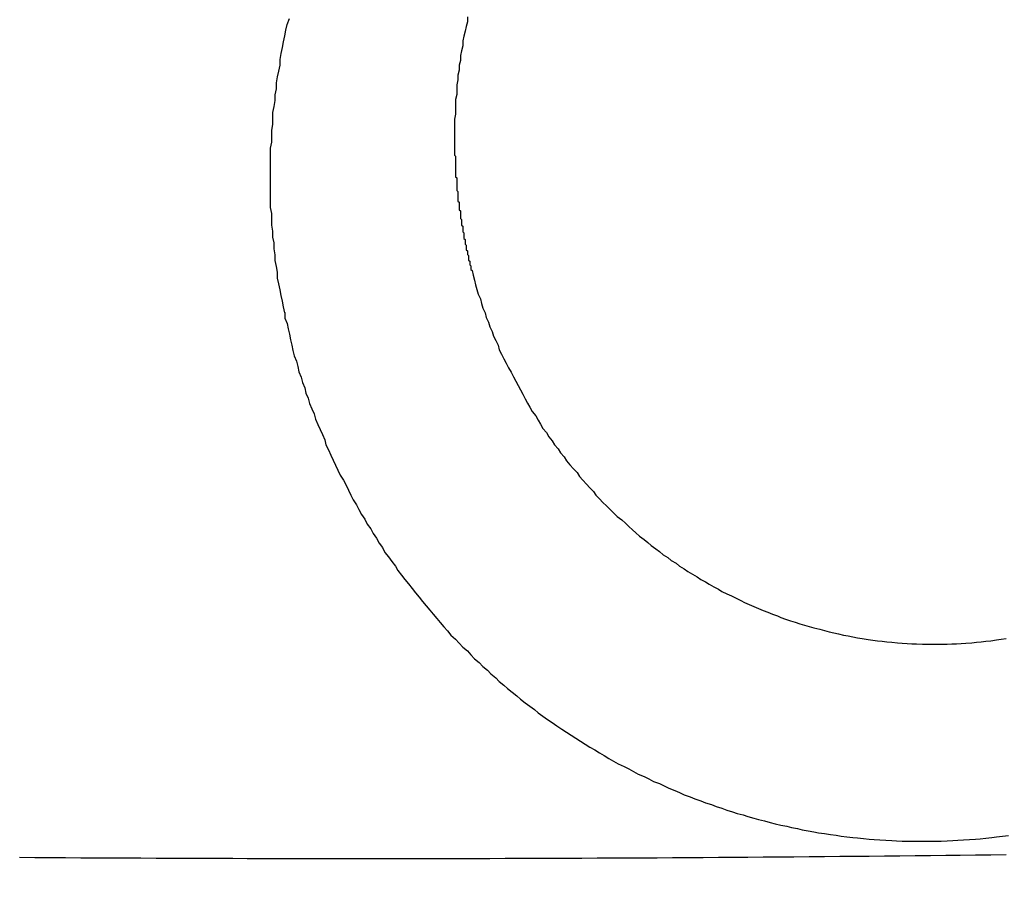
# Model space of a CAD drawing. Header units: millimetres. Extents: x -604189 to 881711, y -381903 to -7297.
# Tile 716 of 1056: x -572255.56 to -572247.21, y -161879.24 to -161871.89. Entities that reach past the tile are written whole.
import ezdxf

# ---------------------------------------------------------------- set-up
doc = ezdxf.new("R2010")
doc.units = ezdxf.units.MM
doc.header["$LTSCALE"] = 100
doc.linetypes.add('0.5_0.5', pattern=[1, 0.5, -0.5])
doc.linetypes.add('ACAD_ISO04W100', pattern=[30.5, 24, -3, 0.5, -3])
doc.layers.get('Defpoints').update_dxf_attribs({"color": 30})
doc.layers.add('OPIS', color=7, linetype='Continuous')
doc.layers.add('strop osie', color=80, linetype='ACAD_ISO04W100', lineweight=5)
doc.styles.get("Standard").update_dxf_attribs({"font": 'romans.shx', "width": 0.5})
doc.dimstyles.new('1 50', dxfattribs={"dimtxt": 150, "dimasz": 80, "dimexe": 1, "dimexo": 1, "dimgap": 20, "dimtad": 1, "dimdec": 0, "dimlfac": 0.1, "dimtxsty": 'Standard', "dimblk": 'ARCHTICK', "dimcen": 200, "dimclrd": 2, "dimadec": 1, "dimazin": 0, "dimtfac": 1, "dimtdec": 0, "dimtmove": 0, "dimatfit": 3, "dimldrblk": 'ARCHTICK', "dimfxl": 120, "dimfxlon": 1, "dimtfill": 1, "dimarcsym": 0})

# ---------------------------------------------------------------- blocks, each defined once
blk = doc.blocks.new('_ArchTick')
at = {"layer": 'strop osie', "color": 0, "const_width": 0.15}
blk.add_lwpolyline([(-0.5, -0.5), (0.5, 0.5)], dxfattribs=at)
blk = doc.blocks.new('*D3294')
at = {"layer": 'Defpoints', "color": 0, "linetype": 'ByBlock', "lineweight": 5, "transparency": 16777216}
for p in [(-595783.1257, -159420.3032), (-593748.9238, -159420.3032), (-552118.9353, -179940.3025)]:
    blk.add_point(p, dxfattribs=at)
at = {"layer": 'OPIS', "color": 0, "linetype": 'Continuous', "lineweight": -2, "transparency": 16777216}
for p, q in [((-595723.1257, -159420.3032), (-595784.1257, -159420.3032)), ((-595723.1257, -179940.3025), (-595784.1257, -179940.3025))]:
    blk.add_line(p, q, dxfattribs=at)
at = {"layer": 'OPIS', "color": 2, "lineweight": -2, "transparency": 16777216}
blk.add_line((-595783.1257, -179940.3025), (-595783.1257, -159420.3032), dxfattribs=at)
at = {"layer": 'OPIS', "color": 2, "linetype": 'ByBlock', "lineweight": -2, "transparency": 16777216, "xscale": 80, "yscale": 80, "zscale": 80}
for p, rotation in [((-595783.1257, -159420.3032), 90), ((-595783.1257, -179940.3025), 270)]:
    blk.add_blockref('_ArchTick', p, dxfattribs=dict(at, rotation=rotation))
at = {"layer": 'OPIS', "color": 0, "linetype": 'ByBlock', "lineweight": 13, "transparency": 16777216, "insert": (-595878.1257, -169680.3029), "char_height": 150, "attachment_point": 5, "rotation": 90, "bg_fill": 3, "box_fill_scale": 1.1, "bg_fill_color": 256, "bg_fill_true_color": 13158600, "bg_fill_transparency": 0}
blk.add_mtext('2052', dxfattribs=at)

msp = doc.modelspace()

# ---------------------------------------------------------------- hatches: boundary and pattern name
at = {"layer": 'OPIS', "linetype": 'ByBlock', "lineweight": 9}
h = msp.add_hatch(dxfattribs=at)
h.set_pattern_fill('ANSI37', color=0, scale=120, angle=45)
h.set_pattern_definition([(90, (-306927.96, 32475.8), (-381, 0), []), (180, (-306927.96, 32475.8), (-6e-14, -381), [])])
h.paths.add_polyline_path([(-564958.9143, -172987.7849), (-564958.9143, -172265.2915), (-565588.9143, -172265.2914), (-565588.9143, -172265.2915), (-565628.9143, -172265.2915), (-565628.9143, -172420.3002), (-565928.9143, -172420.3002), (-565928.9143, -172265.2933), (-565968.9143, -172265.2933), (-566598.9143, -172265.2933), (-566598.9143, -172987.7915, -0.414214), (-566255.9777, -173330.7281, -0.414052), (-566598.725, -173673.6646), (-564960.2013, -173673.6557, -0.413115), (-565301.8509, -173330.7215, -0.414214)])
h.paths.add_polyline_path([(-563317.8525, -172270.2851), (-563958.9143, -172270.2851), (-563958.9143, -172270.2852), (-563998.9143, -172270.2852), (-563998.9143, -172420.3002), (-564288.9143, -172420.3002), (-564288.9143, -172265.2915), (-564328.9143, -172265.2915), (-564958.9143, -172265.2915), (-564958.9143, -172987.7849, -0.414214), (-564615.9777, -173330.7215, -0.414052), (-564958.725, -173673.6581), (-563319.8686, -173673.6588, -0.412493), (-563660.7891, -173330.7281, -0.414214), (-563317.8525, -172987.7915)])
h.paths.add_polyline_path([(-562443.9214, -172420.3002), (-562658.9143, -172420.3002), (-562658.9143, -172270.2852), (-562698.9143, -172270.2852), (-563317.8525, -172270.2851), (-563317.8525, -172987.7915, -0.414214), (-562974.9159, -173330.7281, -0.414052), (-563317.6632, -173673.6646), (-562443.9208, -173685.5043)])
h.paths.add_polyline_path([(-562030.3967, -172946.8353, -0.330214), (-561835.8206, -172684.34, -0.155268), (-561986.9735, -172216.9478, -0.443866), (-562283.9735, -172485.5944), (-562283.9735, -172198.9478), (-562289.8235, -172198.9478), (-562289.8235, -172161.1478), (-562318.9235, -172161.1478), (-562318.9235, -172420.3002), (-562443.9214, -172420.3002), (-562443.9208, -173690.9055), (-562060.9282, -173690.6941), (-562060.9282, -173828.803), (-561442.163, -173828.803), (-561440.5975, -173828.0414), (-561440.5975, -173828.803), (-560917.6142, -173828.803), (-560910.3064, -172420.3002), (-561118.9235, -172420.3002), (-561118.9235, -172161.1478), (-561141.4235, -172161.1478), (-561141.4235, -172207.9478), (-561147.2735, -172207.9478), (-561147.2735, -173026.4977, -0.106281), (-561482.3728, -172966.0639, -0.965528)])
h.paths.add_polyline_path([(-569358.9142, -172147.2979), (-569368.9142, -172147.2979), (-569368.9142, -172152.2979), (-569358.9142, -172420.3002)], flags=16)
h.paths.add_polyline_path([(-569434.4142, -172167.5659), (-569436.6843, -172167.0368, -0.348623), (-569444.4142, -172157.2979, -0.414214), (-569434.4142, -172147.2979), (-569432.9142, -172147.2979), (-569432.9142, -172137.2979), (-569412.9142, -172137.2979), (-569412.9142, -172095.2979), (-569358.9142, -172095.2979), (-569358.9142, -172147.2979), (-569368.9142, -172152.2979)], flags=16)
h.paths.add_polyline_path([(-569444.4142, -172157.2979, -1), (-569424.4142, -172157.2979, -0.414214), (-569434.4142, -172167.2979), (-569434.4142, -172167.5659), (-569432.1441, -172167.0368, -0.482996)], flags=16)
h.paths.add_polyline_path([(-570317.7645, -172888.1592, -1), (-569769.0659, -172888.1592, -1)], flags=16)
h.paths.add_polyline_path([(-566598.9143, -172265.2933), (-567228.9143, -172265.2932), (-567228.9143, -172265.2933), (-567268.9143, -172265.2933), (-567268.9143, -172420.3002), (-567568.9143, -172420.3002), (-567568.9143, -172265.2915), (-567608.9143, -172265.2915), (-568238.9143, -172265.2915), (-568238.9143, -172987.7885, -0.414214), (-567895.9777, -173330.7251, -1), (-568581.8509, -173330.7251, -0.414214), (-568238.9143, -172987.7885), (-568238.9143, -172265.2915), (-568868.9143, -172265.2914), (-568868.9143, -172265.2915), (-568908.9143, -172265.2915), (-568908.9143, -172420.3002), (-569233.9141, -172420.3002), (-569233.9134, -173827.2149), (-569188.9292, -173827.1901), (-569188.9293, -173694.6285), (-566598.725, -173673.6646, -0.414375), (-566941.8509, -173330.7281, -0.414214), (-566598.9143, -172987.7915)])
h.paths.add_polyline_path([(-572120.7861, -158265.6153), (-571320.7905, -158262.9469), (-571633.0051, -158577.2512, -0.297068), (-571469.4557, -158828.2311, -0.419695), (-571748.9289, -159102.5325), (-571748.9289, -159611.059), (-571275.7133, -159611.059), (-571214.4289, -159611.059), (-571192.4289, -159611.059), (-571148.4289, -159611.059), (-571148.4289, -159601.059), (-571085.4289, -159601.059), (-570335.9416, -159605.1091), (-570335.9416, -159420.3032), (-569233.9208, -159420.3032), (-569233.9215, -158097.4441), (-574223.9215, -158097.4441), (-574223.9208, -159420.3032), (-573158.9289, -159420.3032), (-573158.9289, -159611.059), (-573086.9289, -159611.059), (-572477.4289, -159612.0718), (-572477.4289, -159611.059), (-572455.4289, -159611.059), (-572411.4289, -159611.059), (-572411.4289, -159601.059), (-572348.4289, -159601.059), (-571748.9289, -159603.4504), (-571748.9289, -159102.5325, -0.408754), (-572018.1543, -158828.2311, -0.334215), (-571819.7867, -158564.6134)])
h.paths.add_polyline_path([(-571515.0355, -159592.3663), (-571515.3386, -159252.6666), (-571963.1147, -159253.0661), (-571962.8116, -159592.7658)], flags=24)
h.paths.add_polyline_path([(-571705.0614, -158166.8814), (-571705.0614, -157654.1195), (-571945.0614, -157654.1195), (-571945.0614, -158166.8814)], flags=9)
h.paths.add_polyline_path([(-563090.358, -172828.2202), (-563090.6671, -172481.8492), (-563538.4432, -172482.2487), (-563538.1341, -172828.6197)], flags=9)
h.paths.add_polyline_path([(-561529.7772, -172649.9897), (-561530.0862, -172303.6187), (-561977.8623, -172304.0182), (-561977.5533, -172650.3892)], flags=25)
h.paths.add_polyline_path([(-561455.9618, -173757.5308), (-561455.9618, -174270.2927), (-561215.9618, -174270.2927), (-561215.9618, -173757.5308)], flags=9)
h.paths.add_polyline_path([(-569817.151, -172584.6424), (-569817.454, -172244.9427), (-570265.2301, -172245.3422), (-570264.927, -172585.0419)], flags=24)
h.paths.add_polyline_path([(-570193.4152, -172731.4925), (-570193.4152, -173044.8258), (-569893.4152, -173044.8258), (-569893.4152, -172731.4925)], flags=8)
h.paths.add_polyline_path([(-570746.5628, -173757.5308), (-570746.5628, -174270.2927), (-570506.5628, -174270.2927), (-570506.5628, -173757.5308)], flags=9)
h.paths.add_polyline_path([(-570778.7826, -172791.6893), (-570246.6398, -172791.6893), (-570246.6398, -172566.6893), (-570778.7826, -172566.6893)], flags=24)
h.paths.add_polyline_path([(-572214.9647, -173241.7514), (-569885.679, -173241.7514), (-569885.679, -172973.8943), (-572214.9647, -172973.8943)], flags=24)
edge = h.paths.add_edge_path()
edge.add_line((-569358.9142, -172220.2973), (-569358.9142, -171970.3002))
edge.add_line((-569358.9142, -171970.3002), (-572181.9015, -171970.3002))
edge.add_line((-572181.9015, -171970.3002), (-572181.9015, -172095.2979))
edge.add_line((-572181.9015, -172095.2979), (-572109.9015, -172095.2979))
edge.add_line((-572109.9015, -172095.2979), (-572048.617, -172095.2979))
edge.add_line((-572048.617, -172095.2979), (-571561.6859, -172095.2979))
edge.add_line((-571561.6859, -172095.2979), (-571500.4015, -172095.2979))
edge.add_line((-571500.4015, -172095.2979), (-571478.4015, -172095.2979))
edge.add_line((-571478.4015, -172095.2979), (-571456.4015, -172095.2979))
edge.add_line((-571456.4015, -172095.2979), (-571395.117, -172095.2979))
edge.add_line((-571395.117, -172095.2979), (-570908.1987, -172095.2979))
edge.add_line((-570908.1987, -172095.2979), (-570846.9142, -172095.2979))
edge.add_line((-570846.9142, -172095.2979), (-570774.9142, -172095.2979))
edge.add_line((-570774.9142, -172095.2979), (-570728.9142, -172095.2979))
edge.add_line((-570728.9142, -172095.2979), (-570728.9142, -172085.2979))
edge.add_line((-570728.9142, -172085.2979), (-570665.9142, -172085.2979))
edge.add_line((-570665.9142, -172085.2979), (-569465.9142, -172095.2979))
edge.add_line((-569465.9142, -172095.2979), (-570268.581, -172095.2979))
edge.add_line((-570268.581, -172095.2979), (-570268.581, -172119.7979))
edge.add_line((-570268.581, -172119.7979), (-570197.581, -172119.7979))
edge.add_line((-570197.581, -172119.7979), (-569593.1987, -172119.7979))
edge.add_line((-569593.1987, -172119.7979), (-569516.9142, -172119.7979))
edge.add_line((-569516.9142, -172119.7979), (-569516.9142, -172139.7979))
edge.add_line((-569516.9142, -172139.7979), (-569593.1987, -172139.7979))
edge.add_line((-569593.1987, -172139.7979), (-570228.9142, -172139.7979))
edge.add_line((-570228.9142, -172139.7979), (-570268.581, -172139.7979))
edge.add_line((-570268.581, -172139.7979), (-570268.581, -172147.2979))
edge.add_line((-570268.581, -172147.2979), (-570288.581, -172147.2979))
edge.add_line((-570288.581, -172147.2979), (-570367.581, -172147.2979))
edge.add_arc((-570667.4142, -172157.2979), 300, -95.73917, 1.910213, ccw=False)
edge.add_line((-570697.4142, -172455.7941), (-570697.4142, -172167.5659))
edge.add_line((-570697.4142, -172167.5659), (-570772.9142, -172149.9669))
edge.add_line((-570772.9142, -172149.9669), (-570772.9142, -172147.2979))
edge.add_line((-570772.9142, -172147.2979), (-570846.9142, -172147.2979))
edge.add_line((-570846.9142, -172147.2979), (-570908.1987, -172147.2979))
edge.add_line((-570908.1987, -172147.2979), (-571395.117, -172147.2979))
edge.add_line((-571395.117, -172147.2979), (-571456.4015, -172147.2979))
edge.add_line((-571456.4015, -172147.2979), (-571478.4015, -172147.2979))
edge.add_line((-571478.4015, -172147.2979), (-571500.4015, -172147.2979))
edge.add_line((-571500.4015, -172147.2979), (-571561.6859, -172147.2979))
edge.add_line((-571561.6859, -172147.2979), (-572048.617, -172147.2979))
edge.add_line((-572048.617, -172147.2979), (-572109.9015, -172147.2979))
edge.add_line((-572109.9015, -172147.2979), (-572181.9015, -172147.2979))
edge.add_line((-572181.9015, -172147.2979), (-572181.9015, -172420.3002))
edge.add_line((-572181.9015, -172420.3002), (-572288.93, -172420.3002))
edge.add_line((-572288.93, -172420.3002), (-572288.9292, -173828.9012))
edge.add_line((-572288.9292, -173828.9012), (-569233.9134, -173827.2149))
edge.add_line((-569233.9134, -173827.2149), (-569233.9142, -172220.2972))
edge.add_line((-569233.9142, -172220.2972), (-569358.9142, -172220.2973))
at = {"layer": 'OPIS', "linetype": 'ByBlock', "lineweight": 15}
h = msp.add_hatch(dxfattribs=at)
h.set_pattern_fill('ANSI37', color=0, scale=80, angle=45)
h.set_pattern_definition([(90, (-306927.96, 32475.8), (-254, 0), []), (180, (-306927.96, 32475.8), (-3e-14, -254), [])])
h.paths.add_polyline_path([(-559745.6161, -168470.3032), (-559845.6161, -168470.3032), (-559845.6161, -168410.3032), (-559745.6161, -168410.3032), (-559745.6161, -168350.3032), (-560845.6161, -168350.3032), (-560845.6161, -168410.3032), (-560745.6161, -168410.3032), (-560745.6161, -168470.3032, 0.267949), (-560295.6161, -169249.7261), (-560295.6161, -169481.1844, -0.414214), (-559952.6795, -169824.121, -1), (-560638.5527, -169824.121, -0.414214), (-560295.6161, -169481.1844), (-560295.6161, -169249.7261, -0.267949), (-560745.6161, -168470.3032), (-560845.6161, -168470.3032), (-560845.6161, -168350.3032), (-561118.9235, -168350.3032), (-561118.9235, -172095.2912), (-559553.9216, -172095.2896), (-559553.9235, -168350.3032), (-559745.6161, -168350.3032)])
h.paths.add_polyline_path([(-560989.2376, -171970.2882), (-560989.2376, -171369.4302), (-560514.2381, -171369.4302, -0.414232), (-560506.2376, -171377.4302), (-560506.2376, -171961.4357, -0.403374), (-560513.9405, -171969.4302), (-560989.2376, -171969.4302), (-560998.9235, -171970.2883)], flags=16)
h.paths.add_polyline_path([(-560569.2376, -171447.4302), (-560569.2376, -171891.4302, -0.414209), (-560619.2368, -171941.4302), (-560824.2357, -171941.4318, -0.414225), (-560874.2376, -171891.4318), (-560874.2376, -171447.4318, -0.414209), (-560824.2384, -171397.4318), (-560619.238, -171397.4302, -0.414216)], flags=0)
h.paths.add_polyline_path([(-560754.7376, -171692.2717), (-560768.2641, -171689.5342), (-560778.5199, -171674.0914), (-560777.5796, -171669.433), (-560791.3376, -171669.433), (-560788.5131, -171683.4206), (-560780.6181, -171695.3108), (-560768.7278, -171703.2059), (-560754.7376, -171706.0309)], flags=0)
h.paths.add_polyline_path([(-560926.5376, -171669.4319), (-560944.0375, -171669.4319), (-560944.0376, -171669.4319), (-560938.9119, -171681.8063), (-560926.5376, -171686.9319)], flags=0)
h.paths.add_polyline_path([(-559553.9256, -164304.9199), (-559553.9257, -164080.3032), (-560998.9235, -164080.3032), (-560998.9235, -164130.3032), (-561051.7578, -164130.3032), (-561051.7578, -164230.3032), (-561112.4092, -164230.3032), (-561118.2586, -165128.2363), (-561111.7578, -165130.3032), (-561051.7578, -165130.3032), (-561051.7578, -165230.3032), (-560998.9235, -165230.3032), (-560998.9235, -165930.3032), (-560968.9235, -165930.3032), (-559691.7578, -165930.3032), (-559691.7578, -166884.9244, -0.259771), (-560368.4683, -166480.3032), (-560576.7808, -166480.3032, -0.694758), (-561118.9235, -166682.1405), (-561118.9235, -167150.3032), (-559553.9241, -167150.3032), (-559553.9249, -165742.5853, -0.501722), (-560517.8869, -165023.7527, -0.501722)])
h.paths.add_polyline_path([(-561051.7578, -166930.3032), (-561051.7578, -167030.3032), (-561111.7578, -167030.3032), (-561111.7578, -166930.3032)], flags=16)
h.paths.add_polyline_path([(-559553.9256, -164304.9199, 0.501722), (-560517.8869, -165023.7527, 0.501722), (-559553.9249, -165742.5853)], flags=17)
h.paths.add_polyline_path([(-559017.8869, -165023.7527, 0.331805), (-559553.9256, -164304.9199), (-559553.9249, -165742.5853, 0.331804)], flags=17)
h.paths.add_polyline_path([(-558393.9201, -165930.3032), (-559553.9248, -165930.3032), (-559553.9242, -167030.3032), (-558393.9201, -167030.3032)])
edge = h.paths.add_edge_path(flags=16)
edge.add_ellipse((-558869.2567, -166529.0581), major_axis=(0, 174.9447), ratio=0.83560798, start_angle=0, end_angle=180, ccw=False)
edge.add_line((-558869.0233, -166354.0889), (-558868.8365, -166354.1133))
edge.add_line((-558868.8365, -166354.1133), (-558551.7582, -166354.1133))
edge.add_ellipse((-558534.0421, -166361.1263), major_axis=(0, 22.0682), ratio=0.9052568, start_angle=0, end_angle=83.73181, ccw=False)
edge.add_line((-558534.0421, -166339.0581), (-558415.4419, -166339.0581))
edge.add_line((-558415.4419, -166339.0581), (-558415.4419, -166719.058))
edge.add_line((-558415.4419, -166719.058), (-558534.0421, -166719.058))
edge.add_ellipse((-558534.0421, -166696.9898), major_axis=(0, 22.0682), ratio=0.9052568, start_angle=108.52912, end_angle=180, ccw=False)
edge.add_line((-558552.9839, -166704.0028), (-558869.2567, -166704.0028))
edge = h.paths.add_edge_path(flags=16)
edge.add_ellipse((-558655.1487, -165473.0705), major_axis=(119.5767, 0), ratio=0.97546159, start_angle=134.53493, end_angle=225.46507, ccw=False)
edge.add_ellipse((-558571.3619, -165553.0941), major_axis=(-236.8278, 0), ratio=0.97546159, start_angle=293.077059, end_angle=315.064585, ccw=False)
edge.add_ellipse((-558581.1214, -165519.0637), major_axis=(-200.9624, 0), ratio=0.97546159, start_angle=268.869132, end_angle=294.416017, ccw=False)
edge.add_line((-558577.1552, -165323.0707), (-558434.7252, -165323.0707))
edge.add_line((-558434.7252, -165323.0707), (-558434.7252, -165623.0703))
edge.add_line((-558434.7252, -165623.0703), (-558577.1552, -165623.0703))
edge.add_ellipse((-558581.1214, -165427.0774), major_axis=(200.9624, 0), ratio=0.97546159, start_angle=245.583983, end_angle=271.130868, ccw=False)
edge.add_ellipse((-558571.3619, -165393.0469), major_axis=(-236.8278, 0), ratio=0.97546159, start_angle=404.935415, end_angle=426.922941, ccw=False)
h.paths.add_polyline_path([(-559691.7578, -166075.3032), (-560476.9877, -166075.3032, 0.131652), (-560368.4683, -166480.3032), (-559691.7578, -166480.3032)], flags=17)
h.paths.add_polyline_path([(-560476.9877, -166075.3032), (-559691.7578, -166075.3032), (-559691.7578, -165930.3032), (-560991.7578, -165930.3032), (-561051.7578, -165930.3032), (-561051.7578, -166030.3032), (-561118.9235, -166030.3032), (-561118.9235, -166278.4659, -0.694758), (-560576.7808, -166480.3032), (-560368.4683, -166480.3032, -0.131652)], flags=17)
h.paths.add_polyline_path([(-571773.9197, -161590.5433), (-574108.1879, -161590.5433), (-574098.9171, -166615.2859), (-571773.9197, -166615.2837)])
h.paths.add_polyline_path([(-559933.2163, -164919.2007), (-558639.2026, -164919.2007), (-558639.2026, -164793.3399), (-559933.2163, -164793.3399)], flags=25)
h.paths.add_polyline_path([(-560038.7197, -166687.5881), (-559732.9898, -166687.5881), (-559732.9898, -166284.5895), (-560038.7197, -166284.5895)], flags=25)
h.paths.add_polyline_path([(-559928.8713, -165007.0998), (-559413.7498, -165007.0998), (-559413.7498, -164907.7601), (-559928.8713, -164907.7601)], flags=9)
h.paths.add_polyline_path([(-559933.2163, -164919.2007), (-558639.2026, -164919.2007), (-558639.2026, -164793.3399), (-559933.2163, -164793.3399)], flags=25)
h.paths.add_polyline_path([(-560330.8592, -165014.5781), (-559994.1825, -165014.5781), (-559994.1825, -164899.1947), (-560330.8592, -164899.1947)], flags=24)
h.paths.add_polyline_path([(-560290.2043, -164902.8369), (-560108.3543, -164902.8369), (-560108.3543, -164804.8069), (-560290.2043, -164804.8069)], flags=24)
h.paths.add_polyline_path([(-560498.8656, -166997.3416), (-559983.7441, -166997.3416), (-559983.7441, -166898.0019), (-560498.8656, -166898.0019)], flags=24)
h.paths.add_polyline_path([(-560498.7904, -166887.3416), (-559655.7235, -166887.3416), (-559655.7235, -166788.0019), (-560498.7904, -166788.0019)], flags=24)
h.paths.add_polyline_path([(-560900.8535, -167004.8199), (-560564.1768, -167004.8199), (-560564.1768, -166889.4365), (-560900.8535, -166889.4365)], flags=24)
h.paths.add_polyline_path([(-560860.1986, -166893.0787), (-560678.3486, -166893.0787), (-560678.3486, -166795.0487), (-560860.1986, -166795.0487)], flags=24)
h.paths.add_polyline_path([(-560525.1681, -170610.564), (-560010.0466, -170610.564), (-560010.0466, -170511.2243), (-560525.1681, -170511.2243)], flags=24)
h.paths.add_polyline_path([(-560529.5131, -170522.665), (-559444.307, -170522.665), (-559444.307, -170396.8042), (-560529.5131, -170396.8042)], flags=9)
h.paths.add_polyline_path([(-560927.156, -170618.0423), (-560590.4793, -170618.0423), (-560590.4793, -170502.659), (-560927.156, -170502.659)], flags=24)
h.paths.add_polyline_path([(-560886.5011, -170506.3012), (-560704.6511, -170506.3012), (-560704.6511, -170408.2712), (-560886.5011, -170408.2712)], flags=24)
h.paths.add_polyline_path([(-560065.2995, -168940.3582), (-560065.2995, -168600.6584), (-560513.0758, -168600.6584), (-560513.0758, -168940.3582)], flags=24)
h.paths.add_polyline_path([(-559111.5256, -164087.3863), (-558760.9896, -164087.3863), (-558760.8154, -164093.1916), (-558760.6443, -164098.997), (-558760.4763, -164104.8025), (-558760.3114, -164110.6081), (-558760.1497, -164116.4138), (-558759.991, -164122.2195), (-558759.8355, -164128.0254), (-558759.683, -164133.8313), (-558759.5337, -164139.6373), (-558759.3874, -164145.4434), (-558759.2442, -164151.2496), (-558759.1041, -164157.0558), (-558758.9671, -164162.8622), (-558758.8332, -164168.6685), (-558758.7024, -164174.475), (-558758.5746, -164180.2815), (-558758.4499, -164186.0881), (-558758.3283, -164191.8948), (-558758.2098, -164197.7015), (-558758.0943, -164203.5083), (-558757.9818, -164209.3151), (-558757.8725, -164215.122), (-558757.7661, -164220.929), (-558757.6628, -164226.736), (-558757.5626, -164232.5431), (-558757.4654, -164238.3502), (-558757.3712, -164244.1574), (-558757.2801, -164249.9646), (-558757.1919, -164255.7719), (-558757.1068, -164261.5792), (-558757.0248, -164267.3865), (-558756.9458, -164273.1939), (-558756.8699, -164279.0014), (-558756.7972, -164284.8089), (-558756.7276, -164290.6164), (-558756.6612, -164296.4239), (-558756.5981, -164302.2315), (-558756.5382, -164308.0392), (-558756.4815, -164313.8468), (-558756.4282, -164319.6545), (-558756.3782, -164325.4622), (-558756.3315, -164331.2699), (-558756.2883, -164337.0777), (-558756.2484, -164342.8855), (-558756.2118, -164348.6933), (-558756.1781, -164354.5011), (-558756.1471, -164360.309), (-558756.1182, -164366.1168), (-558756.0913, -164371.9247), (-558756.066, -164377.7326), (-558756.0419, -164383.5405), (-558756.0201, -164389.3484), (-558756.0043, -164395.1563), (-558755.9986, -164400.9642), (-558756.0069, -164406.7722), (-558756.0313, -164412.5801), (-558756.0727, -164418.3878), (-558756.1321, -164424.1955), (-558756.2103, -164430.0028), (-558756.3078, -164435.8099), (-558756.4249, -164441.6166), (-558756.5621, -164447.4229), (-558756.7197, -164453.2287), (-558756.8982, -164459.0339), (-558757.098, -164464.8385), (-558757.3197, -164470.6423), (-558757.5651, -164476.4453), (-558757.8369, -164482.2469), (-558758.1378, -164488.0471), (-558758.4702, -164493.8454), (-558758.8369, -164499.6416), (-558759.2405, -164505.4354), (-558759.6838, -164511.2264), (-558760.1745, -164517.0136), (-558760.7255, -164522.7951), (-558761.3496, -164528.5691), (-558762.0603, -164534.3333), (-558762.8742, -164540.0838), (-558763.8091, -164545.8157), (-558764.8827, -164551.5243), (-558766.1165, -164557.2013), (-558767.5383, -164562.8323), (-558769.1771, -164568.402), (-558771.0625, -164573.8941), (-558773.2333, -164579.28), (-558775.7351, -164584.5205), (-558778.6098, -164589.5655), (-558781.8966, -164594.3536), (-558785.6282, -164598.7982), (-558789.8079, -164602.8267), (-558794.3738, -164606.4129), (-558799.2553, -164609.5564), (-558804.3822, -164612.2836), (-558809.6945, -164614.6285), (-558815.1428, -164616.63), (-558820.6944, -164618.3259), (-558826.3252, -164619.7535), (-558832.0112, -164620.9496), (-558837.7322, -164621.9498), (-558843.479, -164622.7861), (-558849.2444, -164623.4899), (-558855.0211, -164624.092), (-558860.8052, -164624.6116), (-558866.5954, -164625.0558), (-558872.3908, -164625.4311), (-558878.1904, -164625.7436), (-558883.9932, -164625.9992), (-558889.7982, -164626.2039), (-558895.6045, -164626.3635), (-558901.4113, -164626.4837), (-558907.2185, -164626.5703), (-558913.026, -164626.6286), (-558918.8337, -164626.6643), (-558924.6416, -164626.6829), (-558930.4496, -164626.69), (-558936.2576, -164626.6911), (-558941.5211, -164626.6903), (-558946.7847, -164626.6852), (-558952.0483, -164626.6715), (-558957.3117, -164626.645), (-558962.575, -164626.6016), (-558967.8379, -164626.537), (-558973.1003, -164626.447), (-558978.3622, -164626.3275), (-558983.6233, -164626.1742), (-558988.8833, -164625.9829), (-558994.1416, -164625.7497), (-558999.3976, -164625.4704), (-559004.6507, -164625.1407), (-559009.9001, -164624.756), (-559015.1446, -164624.3114), (-559020.3833, -164623.802), (-559025.6144, -164623.2197), (-559030.834, -164622.543), (-559036.0369, -164621.7475), (-559041.2162, -164620.8117), (-559046.3638, -164619.7132), (-559051.4663, -164618.4241), (-559056.5084, -164616.9152), (-559061.4697, -164615.1596), (-559066.3259, -164613.1306), (-559071.0433, -164610.7989), (-559075.5827, -164608.1366), (-559079.8942, -164605.1211), (-559083.9247, -164601.7377), (-559087.6216, -164597.9954), (-559090.9448, -164593.9181), (-559093.9051, -164589.5659), (-559096.5268, -164585.003), (-559098.8391, -164580.2753), (-559100.8727, -164575.4217), (-559102.6616, -164570.4717), (-559104.2381, -164565.4504), (-559105.625, -164560.3732), (-559106.8432, -164555.253), (-559107.9147, -164550.0999), (-559108.8603, -164544.9227), (-559109.6947, -164539.7262), (-559110.4308, -164534.5143), (-559111.0819, -164529.2909), (-559111.6605, -164524.0593), (-559112.1765, -164518.8213), (-559112.6393, -164513.5782), (-559113.0584, -164508.3314), (-559113.442, -164503.0819), (-559113.7937, -164497.8303), (-559114.1161, -164492.5768), (-559114.4116, -164487.3217), (-559114.6825, -164482.0653), (-559114.9304, -164476.8077), (-559115.1568, -164471.5491), (-559115.3631, -164466.2897), (-559115.5507, -164461.0296), (-559115.7201, -164455.7689), (-559115.8719, -164450.5077), (-559116.0067, -164445.2459), (-559116.1249, -164439.9838), (-559116.2269, -164434.7214), (-559116.3128, -164429.4586), (-559116.383, -164424.1957), (-559116.4377, -164418.9325), (-559116.4775, -164413.6692), (-559116.5031, -164408.4059), (-559116.5152, -164403.1424), (-559116.515, -164397.879), (-559116.5049, -164392.6156), (-559116.488, -164387.3522), (-559116.4673, -164382.0887), (-559116.4453, -164376.8253), (-559116.4222, -164371.5619), (-559116.3978, -164366.2985), (-559116.3718, -164361.0352), (-559116.344, -164355.7718), (-559116.3141, -164350.5084), (-559116.2819, -164345.2451), (-559116.2472, -164339.9818), (-559116.2097, -164334.7185), (-559116.1693, -164329.4552), (-559116.1262, -164324.1919), (-559116.0804, -164318.9287), (-559116.0318, -164313.6655), (-559115.9805, -164308.4023), (-559115.9265, -164303.1391), (-559115.8698, -164297.876), (-559115.8105, -164292.6129), (-559115.7486, -164287.3498), (-559115.6841, -164282.0868), (-559115.617, -164276.8237), (-559115.5473, -164271.5608), (-559115.4751, -164266.2978), (-559115.4004, -164261.0349), (-559115.3232, -164255.772), (-559115.2436, -164250.5092), (-559115.1614, -164245.2464), (-559115.0768, -164239.9836), (-559114.9897, -164234.7209), (-559114.9001, -164229.4582), (-559114.808, -164224.1955), (-559114.7134, -164218.9329), (-559114.6163, -164213.6704), (-559114.5167, -164208.4079), (-559114.4146, -164203.1454), (-559114.3099, -164197.883), (-559114.2028, -164192.6207), (-559114.0931, -164187.3584), (-559113.9808, -164182.0961), (-559113.8661, -164176.834), (-559113.7488, -164171.5718), (-559113.6289, -164166.3097), (-559113.5065, -164161.0477), (-559113.3815, -164155.7858), (-559113.254, -164150.5239), (-559113.124, -164145.262), (-559112.9914, -164140.0003), (-559112.8563, -164134.7385), (-559112.7186, -164129.4769), (-559112.5783, -164124.2153), (-559112.4356, -164118.9538), (-559112.2903, -164113.6924), (-559112.1424, -164108.431), (-559111.992, -164103.1697), (-559111.8391, -164097.9085), (-559111.6836, -164092.6474)])
edge = h.paths.add_edge_path()
edge.add_line((-558393.9201, -164080.3032), (-559553.9257, -164080.3032))
edge.add_line((-559553.9257, -164080.3032), (-559553.9256, -164304.9199))
edge.add_arc((-559767.8869, -165023.7527), 750, 0, 73.4243141, ccw=False)
edge.add_arc((-559767.8869, -165023.7527), 750, -73.424255, 0, ccw=False)
edge.add_line((-559553.9249, -165742.5853), (-559553.9248, -165830.3032))
edge.add_line((-559553.9248, -165830.3032), (-558393.9201, -165830.3032))
edge.add_line((-558393.9201, -165830.3032), (-558393.9201, -164080.3032))

# ---------------------------------------------------------------- next in the draw order: dimensions: what is measured, and where the dimension line sits
at = {"layer": 'OPIS', "color": 0, "linetype": 'ByBlock', "lineweight": 13}
dim = msp.add_linear_dim(base=(-595783.1257, -159420.3032), p1=(-552118.9353, -179940.3025), p2=(-593748.9238, -159420.3032), angle=90, dimstyle='1 50', override={"dimtmove": 1, "dimfxl": 60, "dimarcsym": 1}, dxfattribs=at)
dim.commit()
dim.dimension.update_dxf_attribs({"geometry": '*D3294', "text_midpoint": (-595878.1257, -169680.3029)})

# ---------------------------------------------------------------- next in the draw order: hatches: boundary and pattern name
at = {"layer": 'OPIS', "linetype": '0.5_0.5', "lineweight": 13}
h = msp.add_hatch(dxfattribs=at)
h.set_pattern_fill('ANSI37', color=0, scale=130)
h.set_pattern_definition([(45, (-597218.54, 256668.8), (-291.85832, 291.85832), []), (135, (-597218.54, 256668.8), (-291.85832, -291.85832), [])])
edge = h.paths.add_edge_path(flags=16)
edge.add_line((-570958.9159, -168985.2814), (-571058.9159, -168985.2814))
edge.add_line((-571058.9159, -168985.2814), (-572598.9159, -168985.2814))
edge.add_line((-572598.9159, -168985.2814), (-572598.9151, -170470.3002))
edge.add_line((-572598.9151, -170470.3002), (-570825.7626, -170470.3002))
edge.add_arc((-570508.9159, -170339.0992), 342.9366, 180, 202.49364, ccw=False)
edge.add_arc((-570508.9159, -170339.0992), 342.9366, 90, 180, ccw=False)
edge.add_line((-570508.9159, -169996.1626), (-570508.9159, -169764.7043))
edge.add_arc((-570058.9159, -168985.2814), 900, 180.0000001, 240, ccw=False)
edge = h.paths.add_edge_path(flags=17)
edge.add_line((-569358.9153, -170085.2814), (-569358.9159, -168985.2814))
edge.add_line((-569358.9159, -168985.2814), (-569358.9169, -168985.2814))
edge.add_line((-569358.9169, -168985.2814), (-569958.9159, -168985.2814))
edge.add_line((-569958.9159, -168985.2814), (-570058.9159, -168985.2814))
edge.add_line((-570058.9159, -168985.2814), (-570058.9159, -168925.2814))
edge.add_line((-570058.9159, -168925.2814), (-569958.9159, -168925.2814))
edge.add_line((-569958.9159, -168925.2814), (-569958.9159, -168865.2814))
edge.add_line((-569958.9159, -168865.2814), (-569358.9159, -168865.2814))
edge.add_line((-569358.9159, -168865.2814), (-569358.9169, -166865.2814))
edge.add_line((-569358.9169, -166865.2814), (-574098.917, -166865.2859))
edge.add_line((-574098.917, -166865.2859), (-574098.9143, -171970.3002))
edge.add_line((-574098.9143, -171970.3002), (-572608.9134, -171970.3002))
edge.add_line((-572608.9134, -171970.3002), (-571504.9134, -170590.3002))
edge.add_line((-571504.9134, -170590.3002), (-572718.915, -170590.3002))
edge.add_line((-572718.915, -170590.3002), (-572718.9159, -168865.2814))
edge.add_line((-572718.9159, -168865.2814), (-571058.9159, -168865.2814))
edge.add_line((-571058.9159, -168865.2814), (-571058.9159, -168925.2814))
edge.add_line((-571058.9159, -168925.2814), (-570958.9159, -168925.2814))
edge.add_line((-570958.9159, -168925.2814), (-570958.9159, -168985.2814))
edge.add_arc((-570058.9159, -168985.2814), 900, 180, 240)
edge.add_line((-570508.9159, -169764.7043), (-570508.9159, -169996.1626))
edge.add_arc((-570508.9159, -170339.0992), 342.9366, 0, 90, ccw=False)
edge.add_arc((-570508.9159, -170339.0992), 342.9366, 208.979889, 360, ccw=False)
edge.add_line((-570808.9134, -170505.2529), (-570808.9134, -171171.0862))
edge.add_arc((-570808.9134, -171220.3002), 49.214, 0, 90, ccw=False)
edge.add_arc((-570808.9134, -171220.3002), 49.214, 270, 360, ccw=False)
edge.add_line((-570808.9134, -171269.5142), (-570808.9134, -171970.3002))
edge.add_line((-570808.9134, -171970.3002), (-569358.9143, -171970.3002))
edge.add_line((-569358.9143, -171970.3002), (-569358.9153, -170085.2814))
h.paths.add_polyline_path([(-561118.9235, -159870.3032), (-590334.6553, -159870.3032), (-590334.6553, -161470.3032), (-562318.9235, -161470.3032), (-562318.9235, -172095.2924), (-561118.9235, -172095.2912), (-561118.9235, -168350.3032), (-552073.9191, -168350.3032), (-552073.9198, -167150.3032), (-561118.9235, -167150.3032)])
h.paths.add_polyline_path([(-572856.9268, -169813.6802), (-569451.0696, -169813.6802), (-569451.0696, -169408.6802), (-572856.9268, -169408.6802)], flags=16)

# ---------------------------------------------------------------- next in the draw order: linework, layer by layer
at = {"color": 0}
for points in [[(-572253.316, -161874.3722, 0), (-572253.326, -161874.3232, 0), (-572253.336, -161874.2752, 0), (-572253.346, -161874.2262, 0), (-572253.356, -161874.1772, 0), (-572253.366, -161874.1272, 0), (-572253.376, -161874.0782, 0), (-572253.376, -161874.0292, 0), (-572253.386, -161873.9792, 0), (-572253.396, -161873.9302, 0), (-572253.396, -161873.8802, 0), (-572253.406, -161873.8302, 0), (-572253.406, -161873.7802, 0), (-572253.416, -161873.7312, 0), (-572253.416, -161873.6812, 0), (-572253.426, -161873.6312, 0), (-572253.426, -161873.5802, 0), (-572253.426, -161873.5302, 0), (-572253.436, -161873.4802, 0), (-572253.436, -161873.4302, 0), (-572253.436, -161873.3802, 0), (-572253.436, -161873.3292, 0), (-572253.436, -161873.2792, 0), (-572253.436, -161873.2292, 0), (-572253.436, -161873.1782, 0), (-572253.436, -161873.1282, 0), (-572253.436, -161873.0772, 0), (-572253.436, -161873.0272, 0), (-572253.436, -161872.9772, 0), (-572253.426, -161872.9262, 0), (-572253.426, -161872.8762, 0), (-572253.426, -161872.8252, 0), (-572253.416, -161872.7752, 0), (-572253.416, -161872.7252, 0), (-572253.416, -161872.6742, 0), (-572253.406, -161872.6242, 0), (-572253.396, -161872.5742, 0), (-572253.396, -161872.5242, 0), (-572253.386, -161872.4742, 0), (-572253.386, -161872.4232, 0), (-572253.376, -161872.3732, 0), (-572253.366, -161872.3242, 0), (-572253.356, -161872.2742, 0), (-572253.356, -161872.2242, 0), (-572253.346, -161872.1742, 0), (-572253.336, -161872.1242, 0), (-572253.326, -161872.0752, 0), (-572253.316, -161872.0252, 0), (-572253.306, -161871.9762, 0), (-572253.296, -161871.9272, 0), (-572253.276, -161871.8782, 0)], [(-572251.766, -161871.8642, 0), (-572251.766, -161871.9052, 0), (-572251.776, -161871.9462, 0), (-572251.786, -161871.9862, 0), (-572251.796, -161872.0272, 0), (-572251.806, -161872.0682, 0), (-572251.806, -161872.1092, 0), (-572251.816, -161872.1512, 0), (-572251.826, -161872.1922, 0), (-572251.826, -161872.2332, 0), (-572251.836, -161872.2742, 0), (-572251.836, -161872.3162, 0), (-572251.846, -161872.3572, 0), (-572251.846, -161872.3982, 0), (-572251.856, -161872.4402, 0), (-572251.856, -161872.4812, 0), (-572251.856, -161872.5232, 0), (-572251.866, -161872.5642, 0), (-572251.866, -161872.6062, 0), (-572251.866, -161872.6472, 0), (-572251.866, -161872.6892, 0), (-572251.876, -161872.7302, 0), (-572251.876, -161872.7722, 0), (-572251.876, -161872.8132, 0), (-572251.876, -161872.8552, 0), (-572251.876, -161872.8962, 0), (-572251.876, -161872.9382, 0), (-572251.876, -161872.9792, 0)], [(-572251.876, -161872.9792, 0), (-572251.876, -161872.9872, 0), (-572251.876, -161872.9962, 0), (-572251.876, -161873.0042, 0), (-572251.876, -161873.0122, 0), (-572251.876, -161873.0212, 0), (-572251.876, -161873.0292, 0), (-572251.876, -161873.0372, 0), (-572251.866, -161873.0462, 0), (-572251.866, -161873.0542, 0), (-572251.866, -161873.0622, 0), (-572251.866, -161873.0712, 0), (-572251.866, -161873.0792, 0), (-572251.866, -161873.0872, 0), (-572251.866, -161873.0962, 0), (-572251.866, -161873.1042, 0), (-572251.866, -161873.1122, 0), (-572251.866, -161873.1202, 0), (-572251.866, -161873.1292, 0), (-572251.866, -161873.1372, 0), (-572251.866, -161873.1452, 0), (-572251.866, -161873.1542, 0), (-572251.866, -161873.1622, 0), (-572251.866, -161873.1702, 0), (-572251.866, -161873.1782, 0), (-572251.866, -161873.1872, 0), (-572251.866, -161873.1952, 0), (-572251.866, -161873.2032, 0), (-572251.866, -161873.2122, 0), (-572251.866, -161873.2202, 0), (-572251.856, -161873.2282, 0), (-572251.856, -161873.2362, 0), (-572251.856, -161873.2452, 0), (-572251.856, -161873.2532, 0), (-572251.856, -161873.2612, 0), (-572251.856, -161873.2702, 0), (-572251.856, -161873.2782, 0), (-572251.856, -161873.2862, 0), (-572251.856, -161873.2942, 0), (-572251.856, -161873.3032, 0), (-572251.856, -161873.3112, 0), (-572251.856, -161873.3192, 0), (-572251.856, -161873.3272, 0), (-572251.856, -161873.3352, 0), (-572251.846, -161873.3442, 0), (-572251.846, -161873.3522, 0), (-572251.846, -161873.3602, 0), (-572251.846, -161873.3682, 0), (-572251.846, -161873.3772, 0), (-572251.846, -161873.3852, 0), (-572251.846, -161873.3932, 0), (-572251.846, -161873.4012, 0), (-572251.846, -161873.4102, 0), (-572251.846, -161873.4182, 0), (-572251.846, -161873.4262, 0), (-572251.836, -161873.4342, 0), (-572251.836, -161873.4422, 0), (-572251.836, -161873.4512, 0), (-572251.836, -161873.4592, 0), (-572251.836, -161873.4672, 0), (-572251.836, -161873.4752, 0), (-572251.836, -161873.4832, 0), (-572251.836, -161873.4912, 0), (-572251.836, -161873.5002, 0), (-572251.826, -161873.5082, 0), (-572251.826, -161873.5162, 0), (-572251.826, -161873.5242, 0), (-572251.826, -161873.5322, 0), (-572251.826, -161873.5412, 0), (-572251.826, -161873.5492, 0), (-572251.826, -161873.5572, 0), (-572251.826, -161873.5652, 0), (-572251.826, -161873.5732, 0), (-572251.816, -161873.5812, 0), (-572251.816, -161873.5892, 0), (-572251.816, -161873.5982, 0), (-572251.816, -161873.6062, 0), (-572251.816, -161873.6142, 0), (-572251.816, -161873.6222, 0), (-572251.816, -161873.6302, 0), (-572251.806, -161873.6382, 0), (-572251.806, -161873.6462, 0), (-572251.806, -161873.6542, 0), (-572251.806, -161873.6622, 0), (-572251.806, -161873.6712, 0), (-572251.806, -161873.6792, 0), (-572251.806, -161873.6872, 0), (-572251.796, -161873.6952, 0), (-572251.796, -161873.7032, 0), (-572251.796, -161873.7112, 0), (-572251.796, -161873.7192, 0), (-572251.796, -161873.7272, 0), (-572251.796, -161873.7352, 0), (-572251.796, -161873.7432, 0), (-572251.786, -161873.7512, 0), (-572251.786, -161873.7592, 0), (-572251.786, -161873.7672, 0), (-572251.786, -161873.7752, 0), (-572251.786, -161873.7832, 0), (-572251.786, -161873.7912, 0), (-572251.776, -161873.7992, 0), (-572251.776, -161873.8082, 0), (-572251.776, -161873.8162, 0), (-572251.776, -161873.8242, 0), (-572251.776, -161873.8322, 0), (-572251.776, -161873.8402, 0), (-572251.766, -161873.8482, 0), (-572251.766, -161873.8562, 0), (-572251.766, -161873.8632, 0), (-572251.766, -161873.8712, 0), (-572251.766, -161873.8792, 0), (-572251.756, -161873.8872, 0), (-572251.756, -161873.8952, 0), (-572251.756, -161873.9032, 0), (-572251.756, -161873.9112, 0), (-572251.756, -161873.9192, 0), (-572251.756, -161873.9272, 0), (-572251.746, -161873.9352, 0), (-572251.746, -161873.9432, 0), (-572251.746, -161873.9512, 0), (-572251.746, -161873.9592, 0), (-572251.746, -161873.9672, 0), (-572251.736, -161873.9752, 0), (-572251.736, -161873.9832, 0), (-572251.736, -161873.9912, 0), (-572251.736, -161873.9982, 0), (-572251.736, -161874.0062, 0), (-572251.726, -161874.0142, 0)], [(-572251.726, -161874.0142, 0), (-572251.716, -161874.0542, 0), (-572251.706, -161874.0952, 0), (-572251.696, -161874.1352, 0), (-572251.686, -161874.1752, 0), (-572251.676, -161874.2152, 0), (-572251.656, -161874.2552, 0), (-572251.646, -161874.2942, 0), (-572251.636, -161874.3342, 0), (-572251.616, -161874.3742, 0), (-572251.606, -161874.4132, 0), (-572251.586, -161874.4532, 0), (-572251.576, -161874.4922, 0), (-572251.556, -161874.5312, 0), (-572251.546, -161874.5702, 0), (-572251.526, -161874.6092, 0), (-572251.506, -161874.6482, 0), (-572251.496, -161874.6862, 0), (-572251.476, -161874.7252, 0), (-572251.456, -161874.7632, 0), (-572251.436, -161874.8012, 0), (-572251.416, -161874.8392, 0), (-572251.396, -161874.8772, 0), (-572251.376, -161874.9152, 0), (-572251.356, -161874.9532, 0), (-572251.336, -161874.9902, 0), (-572251.316, -161875.0272, 0), (-572251.296, -161875.0642, 0), (-572251.276, -161875.1012, 0), (-572251.256, -161875.1382, 0), (-572251.236, -161875.1742, 0), (-572251.216, -161875.2102, 0), (-572251.186, -161875.2472, 0), (-572251.166, -161875.2822, 0), (-572251.146, -161875.3182, 0), (-572251.126, -161875.3542, 0), (-572251.096, -161875.3892, 0), (-572251.076, -161875.4242, 0), (-572251.046, -161875.4592, 0), (-572251.026, -161875.4932, 0), (-572250.996, -161875.5272, 0), (-572250.976, -161875.5612, 0), (-572250.946, -161875.5952, 0), (-572250.926, -161875.6292, 0), (-572250.896, -161875.6622, 0), (-572250.866, -161875.6952, 0), (-572250.836, -161875.7282, 0), (-572250.816, -161875.7602, 0), (-572250.786, -161875.7932, 0), (-572250.756, -161875.8252, 0), (-572250.726, -161875.8562, 0), (-572250.696, -161875.8882, 0), (-572250.676, -161875.9192, 0), (-572250.646, -161875.9502, 0), (-572250.616, -161875.9802, 0), (-572250.586, -161876.0102, 0), (-572250.556, -161876.0402, 0), (-572250.526, -161876.0702, 0), (-572250.496, -161876.0992, 0), (-572250.456, -161876.1282, 0), (-572250.426, -161876.1562, 0), (-572250.396, -161876.1852, 0), (-572250.366, -161876.2132, 0), (-572250.336, -161876.2402, 0), (-572250.306, -161876.2682, 0), (-572250.266, -161876.2942, 0), (-572250.236, -161876.3212, 0), (-572250.206, -161876.3472, 0), (-572250.166, -161876.3732, 0), (-572250.136, -161876.3982, 0), (-572250.106, -161876.4242, 0), (-572250.066, -161876.4482, 0), (-572250.036, -161876.4732, 0), (-572249.996, -161876.4972, 0), (-572249.966, -161876.5202, 0), (-572249.926, -161876.5442, 0), (-572249.896, -161876.5672, 0), (-572249.856, -161876.5892, 0), (-572249.816, -161876.6112, 0), (-572249.786, -161876.6332, 0), (-572249.746, -161876.6542, 0), (-572249.716, -161876.6752, 0), (-572249.676, -161876.6962, 0), (-572249.636, -161876.7162, 0), (-572249.606, -161876.7362, 0), (-572249.566, -161876.7552, 0), (-572249.526, -161876.7742, 0), (-572249.486, -161876.7932, 0), (-572249.446, -161876.8112, 0), (-572249.416, -161876.8292, 0), (-572249.376, -161876.8462, 0), (-572249.336, -161876.8632, 0), (-572249.296, -161876.8802, 0), (-572249.256, -161876.8962, 0), (-572249.216, -161876.9122, 0), (-572249.176, -161876.9272, 0), (-572249.136, -161876.9422, 0), (-572249.106, -161876.9562, 0), (-572249.066, -161876.9702, 0), (-572249.026, -161876.9842, 0), (-572248.986, -161876.9972, 0), (-572248.946, -161877.0102, 0), (-572248.906, -161877.0222, 0), (-572248.866, -161877.0342, 0), (-572248.826, -161877.0452, 0), (-572248.776, -161877.0562, 0), (-572248.736, -161877.0672, 0), (-572248.696, -161877.0772, 0), (-572248.656, -161877.0872, 0), (-572248.616, -161877.0962, 0), (-572248.576, -161877.1052, 0), (-572248.536, -161877.1132, 0), (-572248.496, -161877.1212, 0), (-572248.456, -161877.1282, 0), (-572248.416, -161877.1352, 0), (-572248.366, -161877.1422, 0), (-572248.326, -161877.1482, 0), (-572248.286, -161877.1532, 0), (-572248.246, -161877.1582, 0), (-572248.206, -161877.1632, 0), (-572248.166, -161877.1672, 0), (-572248.116, -161877.1712, 0), (-572248.076, -161877.1742, 0), (-572248.036, -161877.1772, 0), (-572247.996, -161877.1792, 0), (-572247.956, -161877.1812, 0), (-572247.906, -161877.1822, 0), (-572247.866, -161877.1832, 0), (-572247.826, -161877.1842, 0), (-572247.786, -161877.1842, 0), (-572247.746, -161877.1832, 0), (-572247.696, -161877.1822, 0), (-572247.656, -161877.1812, 0), (-572247.616, -161877.1792, 0), (-572247.576, -161877.1772, 0), (-572247.536, -161877.1742, 0), (-572247.486, -161877.1712, 0), (-572247.446, -161877.1672, 0), (-572247.406, -161877.1632, 0), (-572247.366, -161877.1582, 0), (-572247.326, -161877.1532, 0), (-572247.276, -161877.1472, 0), (-572247.236, -161877.1412, 0), (-572247.196, -161877.1352, 0)], [(-572253.316, -161874.3712, 0), (-572253.316, -161874.4172, 0), (-572253.296, -161874.4632, 0), (-572253.286, -161874.5092, 0), (-572253.276, -161874.5552, 0), (-572253.266, -161874.6012, 0), (-572253.256, -161874.6462, 0), (-572253.246, -161874.6922, 0), (-572253.236, -161874.7372, 0), (-572253.216, -161874.7832, 0), (-572253.206, -161874.8282, 0), (-572253.196, -161874.8732, 0), (-572253.176, -161874.9182, 0), (-572253.166, -161874.9632, 0), (-572253.146, -161875.0082, 0), (-572253.136, -161875.0532, 0), (-572253.116, -161875.0972, 0), (-572253.106, -161875.1422, 0), (-572253.086, -161875.1862, 0), (-572253.066, -161875.2302, 0), (-572253.056, -161875.2752, 0), (-572253.036, -161875.3192, 0), (-572253.016, -161875.3622, 0), (-572252.996, -161875.4062, 0), (-572252.976, -161875.4502, 0), (-572252.966, -161875.4932, 0), (-572252.946, -161875.5362, 0), (-572252.926, -161875.5802, 0), (-572252.906, -161875.6222, 0), (-572252.886, -161875.6652, 0), (-572252.866, -161875.7082, 0), (-572252.846, -161875.7502, 0), (-572252.816, -161875.7932, 0), (-572252.796, -161875.8352, 0), (-572252.776, -161875.8772, 0), (-572252.756, -161875.9182, 0), (-572252.736, -161875.9602, 0), (-572252.706, -161876.0012, 0), (-572252.686, -161876.0422, 0), (-572252.666, -161876.0832, 0), (-572252.636, -161876.1242, 0), (-572252.616, -161876.1652, 0), (-572252.586, -161876.2052, 0), (-572252.566, -161876.2452, 0), (-572252.536, -161876.2852, 0), (-572252.516, -161876.3252, 0), (-572252.486, -161876.3642, 0), (-572252.466, -161876.4042, 0), (-572252.436, -161876.4432, 0), (-572252.406, -161876.4822, 0), (-572252.376, -161876.5202, 0), (-572252.356, -161876.5592, 0), (-572252.326, -161876.5972, 0), (-572252.296, -161876.6352, 0), (-572252.266, -161876.6722, 0), (-572252.236, -161876.7102, 0), (-572252.206, -161876.7472, 0), (-572252.176, -161876.7842, 0), (-572252.146, -161876.8202, 0), (-572252.116, -161876.8572, 0), (-572252.086, -161876.8932, 0), (-572252.056, -161876.9292, 0), (-572252.026, -161876.9652, 0), (-572251.996, -161877.0002, 0), (-572251.966, -161877.0352, 0), (-572251.936, -161877.0702, 0), (-572251.906, -161877.1052, 0), (-572251.866, -161877.1392, 0), (-572251.836, -161877.1732, 0), (-572251.806, -161877.2072, 0), (-572251.766, -161877.2402, 0), (-572251.736, -161877.2732, 0), (-572251.706, -161877.3062, 0), (-572251.666, -161877.3392, 0), (-572251.636, -161877.3712, 0), (-572251.596, -161877.4032, 0), (-572251.566, -161877.4352, 0), (-572251.526, -161877.4672, 0), (-572251.496, -161877.4982, 0), (-572251.456, -161877.5292, 0), (-572251.426, -161877.5592, 0), (-572251.386, -161877.5902, 0), (-572251.346, -161877.6202, 0), (-572251.316, -161877.6492, 0), (-572251.276, -161877.6792, 0), (-572251.236, -161877.7082, 0), (-572251.196, -161877.7362, 0), (-572251.166, -161877.7652, 0), (-572251.126, -161877.7932, 0), (-572251.086, -161877.8212, 0), (-572251.046, -161877.8482, 0), (-572251.006, -161877.8752, 0), (-572250.966, -161877.9022, 0), (-572250.926, -161877.9282, 0), (-572250.886, -161877.9542, 0), (-572250.846, -161877.9802, 0), (-572250.806, -161878.0062, 0), (-572250.766, -161878.0312, 0), (-572250.726, -161878.0552, 0), (-572250.686, -161878.0802, 0), (-572250.646, -161878.1042, 0), (-572250.606, -161878.1282, 0), (-572250.566, -161878.1512, 0), (-572250.526, -161878.1742, 0), (-572250.486, -161878.1972, 0), (-572250.436, -161878.2192, 0), (-572250.396, -161878.2412, 0), (-572250.356, -161878.2632, 0), (-572250.316, -161878.2842, 0), (-572250.266, -161878.3052, 0), (-572250.226, -161878.3252, 0), (-572250.186, -161878.3462, 0), (-572250.136, -161878.3652, 0), (-572250.096, -161878.3852, 0), (-572250.056, -161878.4042, 0), (-572250.006, -161878.4232, 0), (-572249.966, -161878.4412, 0), (-572249.926, -161878.4592, 0), (-572249.876, -161878.4772, 0), (-572249.836, -161878.4942, 0), (-572249.786, -161878.5112, 0), (-572249.746, -161878.5272, 0), (-572249.696, -161878.5432, 0), (-572249.656, -161878.5592, 0), (-572249.606, -161878.5742, 0), (-572249.566, -161878.5892, 0), (-572249.516, -161878.6042, 0), (-572249.476, -161878.6182, 0), (-572249.426, -161878.6312, 0), (-572249.386, -161878.6452, 0), (-572249.336, -161878.6582, 0), (-572249.296, -161878.6702, 0), (-572249.246, -161878.6822, 0), (-572249.196, -161878.6942, 0), (-572249.156, -161878.7062, 0), (-572249.106, -161878.7172, 0), (-572249.056, -161878.7272, 0), (-572249.016, -161878.7372, 0), (-572248.966, -161878.7472, 0), (-572248.926, -161878.7562, 0), (-572248.876, -161878.7652, 0), (-572248.826, -161878.7742, 0), (-572248.786, -161878.7822, 0), (-572248.736, -161878.7892, 0), (-572248.686, -161878.7962, 0), (-572248.636, -161878.8032, 0), (-572248.596, -161878.8102, 0), (-572248.546, -161878.8152, 0), (-572248.496, -161878.8212, 0), (-572248.456, -161878.8262, 0), (-572248.406, -161878.8312, 0), (-572248.356, -161878.8352, 0), (-572248.316, -161878.8392, 0), (-572248.266, -161878.8422, 0), (-572248.216, -161878.8452, 0), (-572248.166, -161878.8482, 0), (-572248.126, -161878.8502, 0), (-572248.076, -161878.8522, 0), (-572248.026, -161878.8532, 0), (-572247.976, -161878.8542, 0), (-572247.936, -161878.8542, 0), (-572247.886, -161878.8542, 0), (-572247.836, -161878.8542, 0), (-572247.786, -161878.8532, 0), (-572247.746, -161878.8522, 0), (-572247.696, -161878.8512, 0), (-572247.646, -161878.8482, 0), (-572247.606, -161878.8462, 0), (-572247.556, -161878.8432, 0), (-572247.506, -161878.8402, 0), (-572247.456, -161878.8362, 0), (-572247.416, -161878.8322, 0), (-572247.366, -161878.8272, 0), (-572247.316, -161878.8232, 0), (-572247.276, -161878.8172, 0), (-572247.226, -161878.8112, 0), (-572247.176, -161878.8052, 0)], [(-572247.196, -161878.9702, 0), (-572247.326, -161878.9712, 0), (-572247.456, -161878.9732, 0), (-572247.586, -161878.9742, 0), (-572247.706, -161878.9762, 0), (-572247.836, -161878.9772, 0), (-572247.966, -161878.9782, 0), (-572248.096, -161878.9802, 0), (-572248.226, -161878.9812, 0), (-572248.356, -161878.9822, 0), (-572248.486, -161878.9832, 0), (-572248.606, -161878.9842, 0), (-572248.736, -161878.9852, 0), (-572248.866, -161878.9872, 0), (-572248.996, -161878.9882, 0), (-572249.126, -161878.9892, 0), (-572249.256, -161878.9902, 0), (-572249.386, -161878.9912, 0), (-572249.516, -161878.9922, 0), (-572249.636, -161878.9922, 0), (-572249.766, -161878.9932, 0), (-572249.896, -161878.9942, 0), (-572250.026, -161878.9952, 0), (-572250.156, -161878.9962, 0), (-572250.286, -161878.9962, 0), (-572250.416, -161878.9972, 0), (-572250.546, -161878.9982, 0), (-572250.666, -161878.9982, 0), (-572250.796, -161878.9992, 0), (-572250.926, -161878.9992, 0), (-572251.056, -161879.0002, 0), (-572251.186, -161879.0002, 0), (-572251.316, -161879.0012, 0), (-572251.446, -161879.0012, 0), (-572251.576, -161879.0022, 0), (-572251.696, -161879.0022, 0), (-572251.826, -161879.0022, 0), (-572251.956, -161879.0022, 0), (-572252.086, -161879.0032, 0), (-572252.216, -161879.0032, 0), (-572252.346, -161879.0032, 0), (-572252.476, -161879.0032, 0), (-572252.606, -161879.0032, 0), (-572252.726, -161879.0032, 0), (-572252.856, -161879.0032, 0), (-572252.986, -161879.0032, 0), (-572253.116, -161879.0032, 0), (-572253.246, -161879.0032, 0), (-572253.376, -161879.0022, 0), (-572253.506, -161879.0022, 0), (-572253.636, -161879.0022, 0), (-572253.756, -161879.0012, 0), (-572253.886, -161879.0012, 0), (-572254.016, -161879.0012, 0), (-572254.146, -161879.0002, 0), (-572254.276, -161879.0002, 0), (-572254.406, -161878.9992, 0), (-572254.536, -161878.9982, 0), (-572254.666, -161878.9982, 0), (-572254.786, -161878.9972, 0), (-572254.916, -161878.9962, 0), (-572255.046, -161878.9962, 0), (-572255.176, -161878.9952, 0), (-572255.306, -161878.9942, 0), (-572255.436, -161878.9932, 0), (-572255.566, -161878.9922, 0)]]:
    msp.add_polyline3d(points, dxfattribs=at)

doc.saveas('drawing.dxf')
